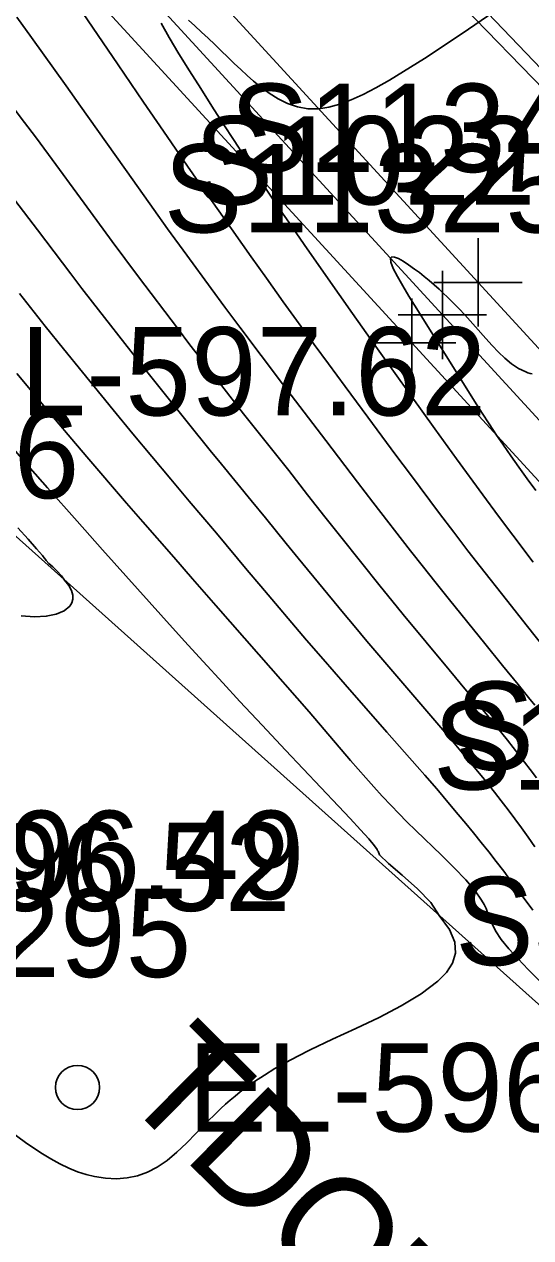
# Model space of a CAD drawing. Extents: x 1729869 to 1735532, y 648588 to 653771.
# Drawn here: x 1730620.9 to 1730643.9, y 652559.5 to 652614.4 of the extents above; entities that cross this region are included whole.
import ezdxf

# ---------------------------------------------------------------- set-up
doc = ezdxf.new("R2010")
doc.units = 0
for name, color, linetype in [('SURVEY - CENTERLINE - Preliminary', 7, 'Continuous'), ('SURVEY - CONTOURS - Index with Text', 7, 'Continuous'), ('SURVEY - CONTOURS - Intermediate with optional Text', 7, 'Continuous'), ('SURVEY - DRAINAGE - Pipes and Culverts', 7, 'Continuous'), ('SURVEY - DRAINAGE - Pipes and Culverts - Points - Locators', 7, 'Continuous'), ('SURVEY - DRAINAGE - Pipes and Culverts - Points - Numbers', 7, 'Continuous'), ('SURVEY - DTM - Breaklines', 7, 'Continuous'), ('SURVEY - DTM - Breaklines - Points - Elevations', 7, 'Continuous'), ('SURVEY - DTM - Breaklines - Points - Locators', 7, 'Continuous'), ('SURVEY - DTM - Breaklines - Points - Numbers', 7, 'Continuous'), ('SURVEY - DTM - Spot Points - Elevations', 7, 'Continuous'), ('SURVEY - DTM - Spot Points - Locators', 7, 'Continuous'), ('SURVEY - DTM - Spot Points - Point Numbers', 7, 'Continuous'), ('SURVEY - NON-TRANSPORTATION - Features - Points - Numbers', 7, 'Continuous'), ('SURVEY - UTILITIES - Cable (Underground) - Points - Elevations', 7, 'Continuous'), ('SURVEY - UTILITIES - Cable (Underground) with Text', 7, 'Continuous'), ('SURVEY - UTILITIES - Electric (Underground) - Points - Elevations', 7, 'Continuous'), ('SURVEY - UTILITIES - Electric (Underground) with Text', 7, 'Continuous'), ('SURVEY - UTILITIES - Poles and Miscellaneous with Text', 7, 'Continuous')]:
    doc.layers.add(name, color=color, linetype=linetype)

msp = doc.modelspace()

# ---------------------------------------------------------------- linework, layer by layer
at = {"layer": 'SURVEY - CENTERLINE - Preliminary'}
msp.add_arc((1731772.302, 653617.354), 1500, 220.709685, 225.05905, dxfattribs=at)
at = {"layer": 'SURVEY - CONTOURS - Index with Text'}
for points in [[(1730623.122, 652615.659), (1730625.183, 652612.612), (1730626.336, 652610.918), (1730627.235, 652609.603), (1730628.329, 652608.016), (1730629.049, 652606.979), (1730629.922, 652605.735), (1730631.216, 652603.905), (1730631.902, 652602.943), (1730632.67, 652601.876), (1730634.072, 652599.943), (1730634.714, 652599.065), (1730635.475, 652598.033), (1730636.498, 652596.651), (1730637.765, 652594.934), (1730638.425, 652594.048), (1730639.748, 652592.291), (1730640.392, 652591.441), (1730641.036, 652590.601), (1730641.592, 652589.885), (1730642.781, 652588.372), (1730643.732, 652587.169), (1730644.839, 652585.778)], [(1730641.654, 652574.776), (1730641.365, 652575.199), (1730640.938, 652575.695), (1730640.412, 652576.24), (1730639.831, 652576.811), (1730638.668, 652577.928), (1730638.266, 652578.325), (1730637.898, 652578.699), (1730637.555, 652579.055), (1730637.149, 652579.489), (1730636.767, 652579.908), (1730636.404, 652580.315), (1730636.057, 652580.712), (1730635.719, 652581.103), (1730634.522, 652582.505), (1730633.833, 652583.301), (1730631.554, 652585.905), (1730629.612, 652588.118), (1730628.559, 652589.328), (1730627.706, 652590.308), (1730626.308, 652591.908), (1730625.572, 652592.759), (1730623.772, 652594.854), (1730623.089, 652595.654), (1730622.35, 652596.528), (1730620.592, 652598.627)], [(1730644.268, 652571.13), (1730643.768, 652571.627), (1730643.302, 652572.109), (1730642.887, 652572.568), (1730642.54, 652572.994), (1730642.281, 652573.377), (1730642.042, 652573.887), (1730641.978, 652574.056), (1730641.921, 652574.222), (1730641.857, 652574.393), (1730641.773, 652574.575), (1730641.654, 652574.776)]]:
    msp.add_lwpolyline(points, dxfattribs=at)
at = {"layer": 'SURVEY - CONTOURS - Intermediate with optional Text'}
for points in [[(1730642.493, 652615.208), (1730640.765, 652614.023), (1730639.063, 652612.899), (1730637.473, 652611.919), (1730636.863, 652611.573), (1730636.286, 652611.271), (1730635.741, 652611.019), (1730635.225, 652610.822), (1730634.738, 652610.685), (1730634.277, 652610.613), (1730633.779, 652610.615), (1730633.309, 652610.698), (1730632.863, 652610.852), (1730632.436, 652611.065), (1730632.025, 652611.328), (1730631.623, 652611.628), (1730631.326, 652611.871), (1730631.032, 652612.128), (1730630.74, 652612.394), (1730630.448, 652612.669), (1730629.562, 652613.522), (1730629.261, 652613.81), (1730628.962, 652614.093), (1730628.666, 652614.367), (1730628.375, 652614.631)], [(1730620.597, 652614.763), (1730621.263, 652613.84), (1730622.832, 652611.656), (1730623.487, 652610.735), (1730625.85, 652607.394), (1730626.799, 652606.059), (1730627.429, 652605.181), (1730628.298, 652603.987), (1730629.403, 652602.477), (1730630.024, 652601.633), (1730630.705, 652600.719), (1730632.632, 652598.156), (1730633.217, 652597.386), (1730634.592, 652595.596), (1730636.023, 652593.712), (1730636.726, 652592.796), (1730638.431, 652590.599), (1730639.017, 652589.85), (1730639.532, 652589.199), (1730640.198, 652588.369), (1730641.795, 652586.391), (1730642.606, 652585.396), (1730643.307, 652584.538), (1730643.775, 652583.957), (1730644.058, 652583.599)], [(1730627.132, 652614.494), (1730627.504, 652613.841), (1730627.942, 652613.112), (1730628.423, 652612.334), (1730628.926, 652611.535), (1730629.437, 652610.732), (1730629.946, 652609.941), (1730630.442, 652609.178), (1730630.911, 652608.461), (1730631.344, 652607.805), (1730631.599, 652607.421), (1730632.2, 652606.525), (1730632.558, 652605.996), (1730632.912, 652605.479), (1730633.611, 652604.465), (1730634.592, 652603.061), (1730635.797, 652601.348), (1730636.863, 652599.843), (1730638.458, 652597.612), (1730639.532, 652596.119), (1730640.512, 652594.767), (1730641.707, 652593.134), (1730642.424, 652592.164), (1730643.066, 652591.303), (1730643.988, 652590.081)], [(1730619.361, 652612.074), (1730620.95, 652609.997), (1730621.442, 652609.344), (1730622.032, 652608.548), (1730623.648, 652606.341), (1730624.917, 652604.605), (1730625.483, 652603.84), (1730626.111, 652603.004), (1730627.873, 652600.675), (1730628.441, 652599.933), (1730629.111, 652599.067), (1730630.872, 652596.805), (1730631.414, 652596.116), (1730632.915, 652594.227), (1730633.767, 652593.139), (1730634.553, 652592.135), (1730635.272, 652591.232), (1730637.058, 652589.002), (1730637.592, 652588.342), (1730638.105, 652587.716), (1730640.182, 652585.21), (1730640.976, 652584.261), (1730641.782, 652583.3), (1730642.051, 652582.976), (1730642.32, 652582.65), (1730642.577, 652582.334), (1730642.833, 652582.014), (1730643.089, 652581.689), (1730643.346, 652581.36), (1730643.602, 652581.025), (1730643.858, 652580.684), (1730644.133, 652580.311)], [(1730620.513, 652606.483), (1730621.538, 652605.134), (1730623.037, 652603.146), (1730623.544, 652602.482), (1730624.027, 652601.858), (1730626.034, 652599.292), (1730626.551, 652598.637), (1730627.332, 652597.662), (1730629.36, 652595.145), (1730629.873, 652594.516), (1730631.218, 652592.88), (1730631.857, 652592.09), (1730632.796, 652590.928), (1730633.338, 652590.265), (1730635.392, 652587.778), (1730635.873, 652587.202), (1730636.455, 652586.511), (1730638.804, 652583.753), (1730640.259, 652582.063), (1730640.563, 652581.705), (1730640.867, 652581.346), (1730641.323, 652580.797), (1730641.777, 652580.239), (1730642.232, 652579.669), (1730642.541, 652579.274), (1730642.849, 652578.872), (1730643.157, 652578.463), (1730643.464, 652578.047), (1730643.767, 652577.624), (1730644.067, 652577.195)], [(1730643.942, 652598.608), (1730643.846, 652598.634), (1730643.752, 652598.664), (1730643.661, 652598.697), (1730643.324, 652598.859), (1730643.008, 652599.068), (1730642.707, 652599.315), (1730642.416, 652599.594), (1730642.131, 652599.896), (1730641.846, 652600.213), (1730641.376, 652600.742), (1730641.135, 652601.011), (1730640.888, 652601.281), (1730640.634, 652601.551), (1730640.318, 652601.875), (1730640.076, 652602.112), (1730639.944, 652602.238), (1730639.723, 652602.443), (1730639.499, 652602.643), (1730639.275, 652602.836), (1730639.052, 652603.02), (1730638.833, 652603.195), (1730638.619, 652603.358), (1730638.347, 652603.552), (1730638.098, 652603.713), (1730637.882, 652603.832), (1730637.708, 652603.899), (1730637.586, 652603.907), (1730637.524, 652603.845), (1730637.542, 652603.665), (1730637.652, 652603.384), (1730637.837, 652603.022), (1730638.078, 652602.598), (1730638.359, 652602.131), (1730638.864, 652601.319), (1730641.334, 652597.372), (1730641.673, 652596.837), (1730641.991, 652596.347), (1730642.334, 652595.832), (1730642.645, 652595.378), (1730642.981, 652594.894), (1730643.34, 652594.386), (1730643.715, 652593.859), (1730644.103, 652593.321)], [(1730620.721, 652602.244), (1730621.38, 652601.402), (1730621.877, 652600.776), (1730622.712, 652599.739), (1730624.425, 652597.625), (1730624.954, 652596.979), (1730625.852, 652595.897), (1730627.57, 652593.834), (1730628.402, 652592.847), (1730629.638, 652591.388), (1730631.033, 652589.72), (1730631.645, 652588.996), (1730633.725, 652586.554), (1730634.473, 652585.686), (1730635.469, 652584.544), (1730637.363, 652582.383), (1730638.738, 652580.824), (1730639.081, 652580.431), (1730639.619, 652579.81), (1730640.202, 652579.124), (1730640.592, 652578.659), (1730640.937, 652578.243), (1730641.284, 652577.82), (1730641.63, 652577.391), (1730641.975, 652576.958), (1730642.318, 652576.521), (1730642.656, 652576.08), (1730642.921, 652575.729), (1730643.711, 652574.673), (1730643.977, 652574.322)], [(1730636.973, 652576.989), (1730636.947, 652577.011), (1730636.932, 652577.026), (1730636.923, 652577.038), (1730636.914, 652577.071), (1730636.802, 652577.24), (1730636.544, 652577.546), (1730636.168, 652577.963), (1730635.703, 652578.465), (1730635.177, 652579.025), (1730632.77, 652581.567), (1730631.707, 652582.697), (1730630.704, 652583.773), (1730629.925, 652584.615), (1730629.041, 652585.58), (1730628.195, 652586.51), (1730627.124, 652587.699), (1730624.48, 652590.646), (1730623.33, 652591.939), (1730621.993, 652593.45), (1730621.207, 652594.343), (1730620.339, 652595.338)], [(1730621.889, 652590.21), (1730621.874, 652590.226), (1730621.869, 652590.238), (1730621.757, 652590.387), (1730621.494, 652590.691), (1730621.112, 652591.12), (1730620.638, 652591.643)], [(1730620.786, 652587.651), (1730621.394, 652587.606), (1730621.93, 652587.632), (1730622.382, 652587.724), (1730622.74, 652587.877), (1730622.991, 652588.087), (1730623.085, 652588.238), (1730623.132, 652588.407), (1730623.128, 652588.594), (1730623.067, 652588.8), (1730622.946, 652589.025), (1730622.758, 652589.268), (1730622.613, 652589.467), (1730622.422, 652589.672), (1730622.22, 652589.864), (1730622.04, 652590.029), (1730621.919, 652590.15), (1730621.889, 652590.21)], [(1730620.239, 652564.361), (1730620.995, 652563.799), (1730621.691, 652563.325), (1730622.129, 652563.057), (1730622.55, 652562.826), (1730622.956, 652562.632), (1730623.351, 652562.472), (1730623.737, 652562.346), (1730624.116, 652562.252), (1730624.616, 652562.176), (1730625.107, 652562.157), (1730625.588, 652562.195), (1730626.058, 652562.293), (1730626.512, 652562.453), (1730626.951, 652562.674), (1730627.408, 652562.985), (1730627.852, 652563.356), (1730628.289, 652563.773), (1730628.727, 652564.221), (1730629.174, 652564.684), (1730629.638, 652565.148), (1730629.841, 652565.34), (1730630.048, 652565.53), (1730630.262, 652565.718), (1730630.483, 652565.903), (1730630.711, 652566.086), (1730630.948, 652566.266), (1730631.366, 652566.563), (1730631.812, 652566.854), (1730632.285, 652567.142), (1730632.788, 652567.426), (1730633.32, 652567.709), (1730633.883, 652567.991), (1730634.897, 652568.472), (1730635.955, 652568.96), (1730637.009, 652569.463), (1730638.011, 652569.985), (1730638.916, 652570.531), (1730639.676, 652571.107), (1730640.063, 652571.498), (1730640.34, 652571.915), (1730640.475, 652572.371), (1730640.438, 652572.876), (1730640.199, 652573.444), (1730639.725, 652574.085), (1730639.35, 652574.661), (1730638.745, 652575.292), (1730638.058, 652575.907), (1730637.435, 652576.441), (1730637.024, 652576.824), (1730636.973, 652576.989)]]:
    msp.add_lwpolyline(points, dxfattribs=at)
at = {"layer": 'SURVEY - DRAINAGE - Pipes and Culverts'}
for points in [[(1730512.895, 652786.175), (1730510.921, 652785.238), (1730509.01, 652784.331), (1730529.575, 652738.895), (1730542.512, 652716.131), (1730555.863, 652695.018), (1730571.186, 652675.249), (1730587.607, 652655.144), (1730604.148, 652636.429), (1730621.55, 652618.479), (1730638.49, 652600.017), (1730655.375, 652581.634), (1730671.984, 652562.999), (1730691.967, 652539.874), (1730708.122, 652521.5), (1730712.969, 652515.266), (1730725.951, 652494.834), (1730734.985, 652480.994), (1730736.549, 652482.032), (1730738.368, 652483.239)], [(1730512.895, 652786.175), (1730533.242, 652740.637), (1730545.869, 652718.416), (1730559.219, 652697.303), (1730574.541, 652677.533), (1730590.641, 652657.842), (1730607.182, 652639.127), (1730624.584, 652621.177), (1730641.49, 652602.752), (1730658.376, 652584.369), (1730674.985, 652565.734), (1730694.968, 652542.609), (1730711.287, 652524.043), (1730716.134, 652517.809), (1730729.335, 652497.079), (1730738.368, 652483.239)]]:
    msp.add_lwpolyline(points, dxfattribs=at)
at = {"layer": 'SURVEY - DRAINAGE - Pipes and Culverts - Points - Locators'}
for p, q in [((1730641.49, 652604.752), (1730641.49, 652600.752)), ((1730643.49, 652602.752), (1730639.49, 652602.752)), ((1730638.49, 652602.017), (1730638.49, 652598.017)), ((1730640.49, 652600.017), (1730636.49, 652600.017))]:
    msp.add_line(p, q, dxfattribs=at)
at = {"layer": 'SURVEY - DTM - Breaklines'}
for points in [[(1730510.921, 652785.238), (1730531.27, 652739.7), (1730544.063, 652717.187), (1730557.414, 652696.074), (1730572.737, 652676.305), (1730589.009, 652656.391), (1730605.55, 652637.676), (1730622.952, 652619.726), (1730639.877, 652601.281), (1730656.762, 652582.898), (1730673.371, 652564.264), (1730693.354, 652541.138), (1730709.585, 652522.676), (1730714.432, 652516.442), (1730727.515, 652495.872), (1730736.549, 652482.032)], [(1730441.393, 652642.803), (1730443.373, 652630.982), (1730453.252, 652621.097), (1730462.84, 652612.866), (1730470.362, 652599.998), (1730480.732, 652594.755), (1730532.127, 652571.293), (1730546.64, 652560.001), (1730566.441, 652548.905), (1730603.456, 652529.492), (1730615.327, 652524.96), (1730625.391, 652526.978), (1730642.944, 652518.809), (1730669.4, 652502.967), (1730704.75, 652484.698), (1730707.44, 652490.134), (1730690.003, 652527.227), (1730647.835, 652566.827), (1730612.187, 652598.727), (1730586.615, 652631.581), (1730568.094, 652657.759), (1730545.903, 652690.538), (1730525.357, 652726.957), (1730505.615, 652783.359)]]:
    msp.add_lwpolyline(points, dxfattribs=at)
at = {"layer": 'SURVEY - DTM - Breaklines - Points - Locators'}
for p, q in [((1730639.877, 652603.281), (1730639.877, 652599.281)), ((1730641.877, 652601.281), (1730637.877, 652601.281))]:
    msp.add_line(p, q, dxfattribs=at)
at = {"layer": 'SURVEY - DTM - Spot Points - Locators'}
msp.add_circle((1730623.345, 652566.292), 1, dxfattribs=at)
at = {"layer": 'SURVEY - UTILITIES - Cable (Underground) with Text'}
msp.add_lwpolyline([(1730597.502, 652665.079), (1730599.046, 652663.251), (1730625.679, 652630.825), (1730654.417, 652601.247), (1730682.35, 652571.431), (1730718.991, 652531.959), (1730750.194, 652496.546), (1730781.071, 652459.247), (1730791.737, 652443.018)], dxfattribs=at)
at = {"layer": 'SURVEY - UTILITIES - Electric (Underground) with Text'}
msp.add_lwpolyline([(1730599.519, 652663.507), (1730626.4, 652631.178), (1730654.718, 652601.611), (1730682.619, 652571.942), (1730719.565, 652532.691), (1730750.691, 652497.343), (1730781.473, 652459.577), (1730792.151, 652443.506)], dxfattribs=at)

# ---------------------------------------------------------------- texts
at = {"layer": 'SURVEY - DRAINAGE - Pipes and Culverts - Points - Numbers'}
for s, p in [('S11343', (1730630.25, 652607.752)), ('S11325', (1730627.25, 652605.017))]:
    msp.add_text(s, height=4, dxfattribs=at).set_placement(p)
at = {"layer": 'SURVEY - DTM - Breaklines - Points - Elevations'}
msp.add_text('EL-597.62', height=4, dxfattribs=at).set_placement((1730617.187, 652596.727))
at = {"layer": 'SURVEY - DTM - Breaklines - Points - Numbers'}
for s, p in [('S10224', (1730628.637, 652606.281)), ('S10625', (1730640.458, 652580.671)), ('S10595', (1730640.458, 652580.671)), ('S308', (1730640.452, 652571.827))]:
    msp.add_text(s, height=4, dxfattribs=at).set_placement(p)
at = {"layer": 'SURVEY - DTM - Spot Points - Elevations'}
for s, p in [('EL-596.36', (1730598.746, 652592.978)), ('EL-596.20', (1730628.345, 652564.292))]:
    msp.add_text(s, height=4, dxfattribs=at).set_placement(p)
at = {"layer": 'SURVEY - DTM - Spot Points - Point Numbers'}
msp.add_text('S295', height=4, dxfattribs=at).set_placement((1730616.009, 652571.292))
at = {"layer": 'SURVEY - NON-TRANSPORTATION - Features - Points - Numbers'}
msp.add_text('S10624', height=4, dxfattribs=at).set_placement((1730639.461, 652579.784))
at = {"layer": 'SURVEY - UTILITIES - Cable (Underground) - Points - Elevations'}
msp.add_text('EL-596.52', height=4, dxfattribs=at).set_placement((1730608.31, 652574.286))
at = {"layer": 'SURVEY - UTILITIES - Electric (Underground) - Points - Elevations'}
msp.add_text('EL-596.49', height=4, dxfattribs=at).set_placement((1730608.937, 652574.823))
at = {"layer": 'SURVEY - UTILITIES - Poles and Miscellaneous with Text'}
msp.add_text('TDOT ITS (2)', height=5, rotation=315.2334, dxfattribs=at).set_placement((1730625.169, 652566.021))

doc.saveas('drawing.dxf')
